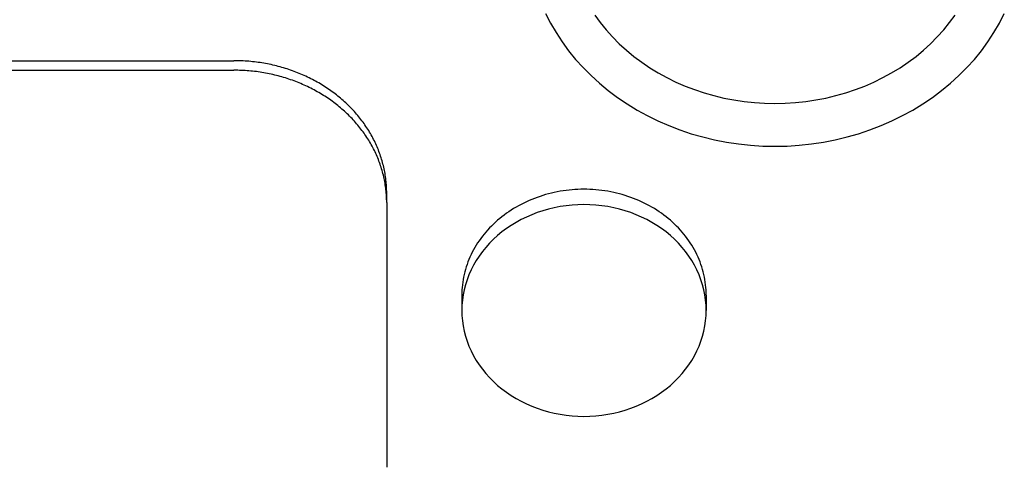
# Model space of a CAD drawing. Extents: x 1107 to 4046, y 937 to 3355.
# Tile 620 of 656: x 2227 to 2240, y 2677 to 2683. Entities that reach past the tile are written whole.
import ezdxf

# ---------------------------------------------------------------- set-up
doc = ezdxf.new("R2010")
doc.units = 0
doc.layers.add('KF_VIDA_L___C_REAR', color=7, linetype='CONTINUOUS')

# ---------------------------------------------------------------- blocks, each defined once
blk = doc.blocks.new('KF_VIDA_L___C_REAR')
at = {"layer": 'KF_VIDA_L___C_REAR'}
for p, q in [((-46.917343, 993.38744), (42.917343, 993.38744)), ((-46.917343, 993.26244), (42.917343, 993.26244)), ((44.917343, 991.53039), (44.917343, 991.65539)), ((44.917343, 991.53039), (44.917343, 988.066288)), ((45.9, 990.318986), (45.9, 990.118986)), ((49.1, 990.318986), (49.1, 990.118986))]:
    blk.add_line(p, q, dxfattribs=at)
for points in [[(46.9974, 994.005, 0), (47.062, 993.879, 0), (47.1338, 993.755, 0), (47.2124, 993.635, 0), (47.2977, 993.518, 0), (47.3896, 993.405, 0), (47.4877, 993.297, 0), (47.5919, 993.192, 0), (47.7019, 993.092, 0), (47.8174, 992.997, 0), (47.9382, 992.906, 0), (48.064, 992.821, 0), (48.1944, 992.742, 0), (48.3292, 992.668, 0), (48.468, 992.6, 0), (48.6104, 992.538, 0), (48.7563, 992.482, 0), (48.9051, 992.432, 0), (49.0566, 992.389, 0), (49.2103, 992.352, 0), (49.366, 992.322, 0), (49.5231, 992.298, 0), (49.6814, 992.281, 0), (49.8405, 992.271, 0), (50, 992.268, 0), (50.1595, 992.271, 0), (50.3186, 992.281, 0), (50.4769, 992.298, 0), (50.634, 992.322, 0), (50.7897, 992.352, 0), (50.9434, 992.389, 0), (51.0949, 992.432, 0), (51.2437, 992.482, 0), (51.3896, 992.538, 0), (51.532, 992.6, 0), (51.6708, 992.668, 0), (51.8056, 992.742, 0), (51.936, 992.821, 0), (52.0618, 992.906, 0), (52.1826, 992.997, 0), (52.2981, 993.092, 0), (52.4081, 993.192, 0), (52.5123, 993.297, 0), (52.6104, 993.405, 0), (52.7023, 993.518, 0), (52.7876, 993.635, 0), (52.8662, 993.755, 0), (52.938, 993.879, 0), (53.0026, 994.005, 0)], [(47.6412, 993.984, 0), (47.7135, 993.886, 0), (47.7912, 993.79, 0), (47.8742, 993.698, 0), (47.9624, 993.609, 0), (48.0555, 993.525, 0), (48.1532, 993.444, 0), (48.2554, 993.368, 0), (48.3618, 993.296, 0), (48.4722, 993.229, 0), (48.5862, 993.166, 0), (48.7037, 993.108, 0), (48.8242, 993.056, 0), (48.9476, 993.009, 0), (49.0736, 992.966, 0), (49.2017, 992.93, 0), (49.3318, 992.899, 0), (49.4635, 992.873, 0), (49.5965, 992.853, 0), (49.7305, 992.839, 0), (49.8651, 992.83, 0), (50, 992.827, 0), (50.1349, 992.83, 0), (50.2695, 992.839, 0), (50.4035, 992.853, 0), (50.5365, 992.873, 0), (50.6682, 992.899, 0), (50.7983, 992.93, 0), (50.9264, 992.966, 0), (51.0524, 993.009, 0), (51.1758, 993.056, 0), (51.2963, 993.108, 0), (51.4138, 993.166, 0), (51.5278, 993.229, 0), (51.6382, 993.296, 0), (51.7446, 993.368, 0), (51.8468, 993.444, 0), (51.9445, 993.525, 0), (52.0376, 993.609, 0), (52.1258, 993.698, 0), (52.2088, 993.79, 0), (52.2865, 993.886, 0), (52.3588, 993.984, 0)], [(44.9173, 991.655, 0), (44.9172, 991.677, 0), (44.9167, 991.698, 0), (44.916, 991.719, 0), (44.9149, 991.74, 0), (44.9136, 991.762, 0), (44.9119, 991.783, 0), (44.91, 991.804, 0), (44.9077, 991.825, 0), (44.9052, 991.846, 0), (44.9023, 991.867, 0), (44.8991, 991.888, 0), (44.8957, 991.91, 0), (44.8919, 991.931, 0), (44.8879, 991.952, 0), (44.8836, 991.972, 0), (44.8789, 991.993, 0), (44.874, 992.014, 0), (44.8687, 992.035, 0), (44.8632, 992.056, 0), (44.8574, 992.076, 0), (44.8513, 992.097, 0), (44.8449, 992.117, 0), (44.8382, 992.138, 0), (44.8312, 992.158, 0), (44.824, 992.178, 0), (44.8164, 992.199, 0), (44.8086, 992.219, 0), (44.8004, 992.239, 0), (44.792, 992.259, 0), (44.7833, 992.279, 0), (44.7744, 992.299, 0), (44.7651, 992.318, 0), (44.7556, 992.338, 0), (44.7458, 992.357, 0), (44.7357, 992.377, 0), (44.7253, 992.396, 0), (44.7147, 992.415, 0), (44.7038, 992.434, 0), (44.6926, 992.453, 0), (44.6812, 992.472, 0), (44.6695, 992.491, 0), (44.6575, 992.509, 0), (44.6453, 992.528, 0), (44.6328, 992.546, 0), (44.6201, 992.564, 0), (44.6071, 992.582, 0), (44.5938, 992.6, 0), (44.5803, 992.618, 0), (44.5665, 992.635, 0), (44.5525, 992.653, 0), (44.5383, 992.67, 0), (44.5238, 992.687, 0), (44.509, 992.704, 0), (44.494, 992.721, 0), (44.4788, 992.738, 0), (44.4634, 992.754, 0), (44.4477, 992.771, 0), (44.4318, 992.787, 0), (44.4156, 992.803, 0), (44.3992, 992.819, 0), (44.3827, 992.834, 0), (44.3658, 992.85, 0), (44.3488, 992.865, 0), (44.3316, 992.88, 0), (44.3141, 992.895, 0), (44.2964, 992.91, 0), (44.2785, 992.924, 0), (44.2605, 992.939, 0), (44.2422, 992.953, 0), (44.2237, 992.967, 0), (44.205, 992.981, 0), (44.1861, 992.994, 0), (44.1671, 993.008, 0), (44.1478, 993.021, 0), (44.1284, 993.034, 0), (44.1087, 993.047, 0), (44.0889, 993.059, 0), (44.069, 993.071, 0), (44.0488, 993.084, 0), (44.0285, 993.096, 0), (44.008, 993.107, 0), (43.9873, 993.119, 0), (43.9665, 993.13, 0), (43.9455, 993.141, 0), (43.9244, 993.152, 0), (43.9031, 993.162, 0), (43.8817, 993.173, 0), (43.8601, 993.183, 0), (43.8384, 993.193, 0), (43.8166, 993.202, 0), (43.7946, 993.212, 0), (43.7725, 993.221, 0), (43.7502, 993.23, 0), (43.7278, 993.239, 0), (43.7053, 993.247, 0), (43.6827, 993.256, 0), (43.66, 993.264, 0), (43.6371, 993.271, 0), (43.6142, 993.279, 0), (43.5911, 993.286, 0), (43.568, 993.293, 0), (43.5447, 993.3, 0), (43.5214, 993.307, 0), (43.4979, 993.313, 0), (43.4744, 993.319, 0), (43.4508, 993.325, 0), (43.4271, 993.33, 0), (43.4033, 993.336, 0), (43.3795, 993.341, 0), (43.3555, 993.345, 0), (43.3316, 993.35, 0), (43.3075, 993.354, 0), (43.2834, 993.358, 0), (43.2593, 993.362, 0), (43.2351, 993.365, 0), (43.2108, 993.369, 0), (43.1865, 993.372, 0), (43.1622, 993.374, 0), (43.1378, 993.377, 0), (43.1134, 993.379, 0), (43.0889, 993.381, 0), (43.0645, 993.383, 0), (43.04, 993.384, 0), (43.0155, 993.385, 0), (42.991, 993.386, 0), (42.9664, 993.387, 0), (42.9419, 993.387, 0), (42.9173, 993.387, 0)], [(44.9173, 991.53, 0), (44.9172, 991.552, 0), (44.9167, 991.573, 0), (44.916, 991.594, 0), (44.9149, 991.615, 0), (44.9136, 991.637, 0), (44.9119, 991.658, 0), (44.91, 991.679, 0), (44.9077, 991.7, 0), (44.9052, 991.721, 0), (44.9023, 991.742, 0), (44.8991, 991.763, 0), (44.8957, 991.785, 0), (44.8919, 991.806, 0), (44.8879, 991.827, 0), (44.8836, 991.847, 0), (44.8789, 991.868, 0), (44.874, 991.889, 0), (44.8687, 991.91, 0), (44.8632, 991.931, 0), (44.8574, 991.951, 0), (44.8513, 991.972, 0), (44.8449, 991.992, 0), (44.8382, 992.013, 0), (44.8312, 992.033, 0), (44.824, 992.053, 0), (44.8164, 992.074, 0), (44.8086, 992.094, 0), (44.8004, 992.114, 0), (44.792, 992.134, 0), (44.7833, 992.154, 0), (44.7744, 992.174, 0), (44.7651, 992.193, 0), (44.7556, 992.213, 0), (44.7458, 992.232, 0), (44.7357, 992.252, 0), (44.7253, 992.271, 0), (44.7147, 992.29, 0), (44.7038, 992.309, 0), (44.6926, 992.328, 0), (44.6812, 992.347, 0), (44.6695, 992.366, 0), (44.6575, 992.384, 0), (44.6453, 992.403, 0), (44.6328, 992.421, 0), (44.6201, 992.439, 0), (44.6071, 992.457, 0), (44.5938, 992.475, 0), (44.5803, 992.493, 0), (44.5665, 992.51, 0), (44.5525, 992.528, 0), (44.5383, 992.545, 0), (44.5238, 992.562, 0), (44.509, 992.579, 0), (44.494, 992.596, 0), (44.4788, 992.613, 0), (44.4634, 992.629, 0), (44.4477, 992.646, 0), (44.4318, 992.662, 0), (44.4156, 992.678, 0), (44.3992, 992.694, 0), (44.3827, 992.709, 0), (44.3658, 992.725, 0), (44.3488, 992.74, 0), (44.3316, 992.755, 0), (44.3141, 992.77, 0), (44.2964, 992.785, 0), (44.2785, 992.799, 0), (44.2605, 992.814, 0), (44.2422, 992.828, 0), (44.2237, 992.842, 0), (44.205, 992.856, 0), (44.1861, 992.869, 0), (44.1671, 992.883, 0), (44.1478, 992.896, 0), (44.1284, 992.909, 0), (44.1087, 992.922, 0), (44.0889, 992.934, 0), (44.069, 992.946, 0), (44.0488, 992.959, 0), (44.0285, 992.971, 0), (44.008, 992.982, 0), (43.9873, 992.994, 0), (43.9665, 993.005, 0), (43.9455, 993.016, 0), (43.9244, 993.027, 0), (43.9031, 993.037, 0), (43.8817, 993.048, 0), (43.8601, 993.058, 0), (43.8384, 993.068, 0), (43.8166, 993.077, 0), (43.7946, 993.087, 0), (43.7725, 993.096, 0), (43.7502, 993.105, 0), (43.7278, 993.114, 0), (43.7053, 993.122, 0), (43.6827, 993.131, 0), (43.66, 993.139, 0), (43.6371, 993.146, 0), (43.6142, 993.154, 0), (43.5911, 993.161, 0), (43.568, 993.168, 0), (43.5447, 993.175, 0), (43.5214, 993.182, 0), (43.4979, 993.188, 0), (43.4744, 993.194, 0), (43.4508, 993.2, 0), (43.4271, 993.205, 0), (43.4033, 993.211, 0), (43.3795, 993.216, 0), (43.3555, 993.22, 0), (43.3316, 993.225, 0), (43.3075, 993.229, 0), (43.2834, 993.233, 0), (43.2593, 993.237, 0), (43.2351, 993.24, 0), (43.2108, 993.244, 0), (43.1865, 993.247, 0), (43.1622, 993.249, 0), (43.1378, 993.252, 0), (43.1134, 993.254, 0), (43.0889, 993.256, 0), (43.0645, 993.258, 0), (43.04, 993.259, 0), (43.0155, 993.26, 0), (42.991, 993.261, 0), (42.9664, 993.262, 0), (42.9419, 993.262, 0), (42.9173, 993.262, 0)], [(49.1, 990.319, 0), (49.0995, 990.353, 0), (49.0981, 990.387, 0), (49.0957, 990.421, 0), (49.0923, 990.455, 0), (49.088, 990.489, 0), (49.0827, 990.522, 0), (49.0764, 990.556, 0), (49.0693, 990.589, 0), (49.0611, 990.623, 0), (49.0521, 990.656, 0), (49.042, 990.689, 0), (49.0311, 990.721, 0), (49.0192, 990.754, 0), (49.0065, 990.786, 0), (48.9928, 990.818, 0), (48.9782, 990.849, 0), (48.9627, 990.881, 0), (48.9464, 990.911, 0), (48.9292, 990.942, 0), (48.9111, 990.972, 0), (48.8921, 991.002, 0), (48.8724, 991.031, 0), (48.8518, 991.06, 0), (48.8304, 991.089, 0), (48.8081, 991.117, 0), (48.7851, 991.144, 0), (48.7614, 991.171, 0), (48.7368, 991.198, 0), (48.7115, 991.224, 0), (48.6855, 991.25, 0), (48.6588, 991.274, 0), (48.6314, 991.299, 0), (48.6033, 991.323, 0), (48.5745, 991.346, 0), (48.5451, 991.368, 0), (48.515, 991.39, 0), (48.4844, 991.411, 0), (48.4531, 991.432, 0), (48.4213, 991.452, 0), (48.3889, 991.471, 0), (48.356, 991.49, 0), (48.3226, 991.507, 0), (48.2886, 991.525, 0), (48.2542, 991.541, 0), (48.2194, 991.557, 0), (48.1841, 991.572, 0), (48.1484, 991.586, 0), (48.1123, 991.599, 0), (48.0758, 991.612, 0), (48.039, 991.624, 0), (48.0019, 991.635, 0), (47.9645, 991.645, 0), (47.9267, 991.654, 0), (47.8888, 991.663, 0), (47.8506, 991.671, 0), (47.8121, 991.678, 0), (47.7735, 991.684, 0), (47.7348, 991.69, 0), (47.6959, 991.694, 0), (47.6568, 991.698, 0), (47.6177, 991.701, 0), (47.5785, 991.703, 0), (47.5393, 991.704, 0), (47.5, 991.705, 0), (47.4607, 991.704, 0), (47.4215, 991.703, 0), (47.3823, 991.701, 0), (47.3432, 991.698, 0), (47.3041, 991.694, 0), (47.2652, 991.69, 0), (47.2265, 991.684, 0), (47.1879, 991.678, 0), (47.1494, 991.671, 0), (47.1112, 991.663, 0), (47.0733, 991.654, 0), (47.0355, 991.645, 0), (46.9981, 991.635, 0), (46.961, 991.624, 0), (46.9242, 991.612, 0), (46.8877, 991.599, 0), (46.8516, 991.586, 0), (46.8159, 991.572, 0), (46.7806, 991.557, 0), (46.7458, 991.541, 0), (46.7114, 991.525, 0), (46.6774, 991.507, 0), (46.644, 991.49, 0), (46.6111, 991.471, 0), (46.5787, 991.452, 0), (46.5469, 991.432, 0), (46.5156, 991.411, 0), (46.485, 991.39, 0), (46.4549, 991.368, 0), (46.4255, 991.346, 0), (46.3967, 991.323, 0), (46.3686, 991.299, 0), (46.3412, 991.274, 0), (46.3145, 991.25, 0), (46.2885, 991.224, 0), (46.2632, 991.198, 0), (46.2386, 991.171, 0), (46.2149, 991.144, 0), (46.1919, 991.117, 0), (46.1696, 991.089, 0), (46.1482, 991.06, 0), (46.1276, 991.031, 0), (46.1079, 991.002, 0), (46.0889, 990.972, 0), (46.0708, 990.942, 0), (46.0536, 990.911, 0), (46.0373, 990.881, 0), (46.0218, 990.849, 0), (46.0072, 990.818, 0), (45.9935, 990.786, 0), (45.9808, 990.754, 0), (45.9689, 990.721, 0), (45.958, 990.689, 0), (45.9479, 990.656, 0), (45.9389, 990.623, 0), (45.9307, 990.589, 0), (45.9236, 990.556, 0), (45.9173, 990.522, 0), (45.912, 990.489, 0), (45.9077, 990.455, 0), (45.9043, 990.421, 0), (45.9019, 990.387, 0), (45.9005, 990.353, 0), (45.9, 990.319, 0)], [(45.9, 990.119, 0), (45.9019, 990.051, 0), (45.9077, 989.983, 0), (45.9173, 989.916, 0), (45.9307, 989.849, 0), (45.9479, 989.782, 0), (45.9689, 989.717, 0), (45.9935, 989.652, 0), (46.0218, 989.589, 0), (46.0536, 989.527, 0), (46.0889, 989.466, 0), (46.1276, 989.407, 0), (46.1696, 989.349, 0), (46.2149, 989.294, 0), (46.2632, 989.24, 0), (46.3145, 989.188, 0), (46.3686, 989.139, 0), (46.4255, 989.092, 0), (46.485, 989.048, 0), (46.5469, 989.006, 0), (46.6111, 988.967, 0), (46.6774, 988.93, 0), (46.7458, 988.897, 0), (46.8159, 988.866, 0), (46.8877, 988.839, 0), (46.961, 988.814, 0), (47.0355, 988.793, 0), (47.1112, 988.775, 0), (47.1879, 988.76, 0), (47.2652, 988.748, 0), (47.3432, 988.74, 0), (47.4215, 988.735, 0), (47.5, 988.733, 0), (47.5785, 988.735, 0), (47.6568, 988.74, 0), (47.7348, 988.748, 0), (47.8121, 988.76, 0), (47.8888, 988.775, 0), (47.9645, 988.793, 0), (48.039, 988.814, 0), (48.1123, 988.839, 0), (48.1841, 988.866, 0), (48.2542, 988.897, 0), (48.3226, 988.93, 0), (48.3889, 988.967, 0), (48.4531, 989.006, 0), (48.515, 989.048, 0), (48.5745, 989.092, 0), (48.6314, 989.139, 0), (48.6855, 989.188, 0), (48.7368, 989.24, 0), (48.7851, 989.294, 0), (48.8304, 989.349, 0), (48.8724, 989.407, 0), (48.9111, 989.466, 0), (48.9464, 989.527, 0), (48.9782, 989.589, 0), (49.0065, 989.652, 0), (49.0311, 989.717, 0), (49.0521, 989.782, 0), (49.0693, 989.849, 0), (49.0827, 989.916, 0), (49.0923, 989.983, 0), (49.0981, 990.051, 0), (49.1, 990.119, 0), (49.0981, 990.187, 0), (49.0923, 990.255, 0), (49.0827, 990.322, 0), (49.0693, 990.389, 0), (49.0521, 990.456, 0), (49.0311, 990.521, 0), (49.0065, 990.586, 0), (48.9782, 990.649, 0), (48.9464, 990.711, 0), (48.9111, 990.772, 0), (48.8724, 990.831, 0), (48.8304, 990.889, 0), (48.7851, 990.944, 0), (48.7368, 990.998, 0), (48.6855, 991.05, 0), (48.6314, 991.099, 0), (48.5745, 991.146, 0), (48.515, 991.19, 0), (48.4531, 991.232, 0), (48.3889, 991.271, 0), (48.3226, 991.307, 0), (48.2542, 991.341, 0), (48.1841, 991.372, 0), (48.1123, 991.399, 0), (48.039, 991.424, 0), (47.9645, 991.445, 0), (47.8888, 991.463, 0), (47.8121, 991.478, 0), (47.7348, 991.49, 0), (47.6568, 991.498, 0), (47.5785, 991.503, 0), (47.5, 991.505, 0), (47.4215, 991.503, 0), (47.3432, 991.498, 0), (47.2652, 991.49, 0), (47.1879, 991.478, 0), (47.1112, 991.463, 0), (47.0355, 991.445, 0), (46.961, 991.424, 0), (46.8877, 991.399, 0), (46.8159, 991.372, 0), (46.7458, 991.341, 0), (46.6774, 991.307, 0), (46.6111, 991.271, 0), (46.5469, 991.232, 0), (46.485, 991.19, 0), (46.4255, 991.146, 0), (46.3686, 991.099, 0), (46.3145, 991.05, 0), (46.2632, 990.998, 0), (46.2149, 990.944, 0), (46.1696, 990.889, 0), (46.1276, 990.831, 0), (46.0889, 990.772, 0), (46.0536, 990.711, 0), (46.0218, 990.649, 0), (45.9935, 990.586, 0), (45.9689, 990.521, 0), (45.9479, 990.456, 0), (45.9307, 990.389, 0), (45.9173, 990.322, 0), (45.9077, 990.255, 0), (45.9019, 990.187, 0), (45.9, 990.119, 0)]]:
    blk.add_polyline3d(points, dxfattribs=at)

msp = doc.modelspace()

# ---------------------------------------------------------------- block references
at = {"layer": 'KF_VIDA_L___C_REAR'}
msp.add_blockref('KF_VIDA_L___C_REAR', (2186.979, 1689.213), dxfattribs=at)

doc.saveas('drawing.dxf')
